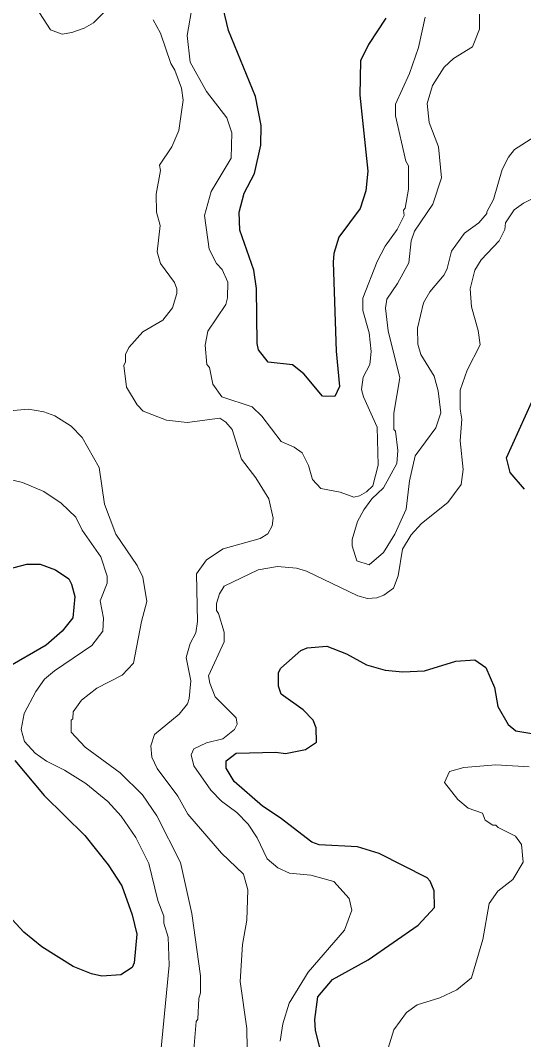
# Model space of a CAD drawing. Extents: x 447.8 to 473.9, y 7733.1 to 7760.8.
# Drawn here: x 459.744 to 460.666, y 7754.634 to 7756.505 of the extents above; entities that cross this region are included whole.
import ezdxf

# ---------------------------------------------------------------- set-up
doc = ezdxf.new("R2010")
doc.units = 0
doc.header["$LTSCALE"] = 0.032
doc.layers.add('1', color=7, linetype='Continuous', lineweight=25)
doc.layers.add('2', color=7, linetype='Continuous', lineweight=13)

msp = doc.modelspace()

# ---------------------------------------------------------------- linework, layer by layer
at = {"layer": '1'}
for points in [[(460.4139, 7756.5095), (460.3822, 7756.461), (460.3675, 7756.431), (460.3658, 7756.3684), (460.381, 7756.2285), (460.3769, 7756.1926), (460.3667, 7756.1599), (460.3275, 7756.1077), (460.3185, 7756.0776), (460.317, 7756.0615), (460.3226, 7755.898), (460.3289, 7755.833), (460.32, 7755.8151), (460.2975, 7755.8152), (460.2634, 7755.8564), (460.2423, 7755.8733), (460.1979, 7755.878), (460.1803, 7755.9008), (460.1776, 7755.9124), (460.1767, 7756.0134), (460.1719, 7756.0471), (460.1462, 7756.1203), (460.1447, 7756.1536), (460.1541, 7756.1882), (460.1727, 7756.2241), (460.1846, 7756.2763), (460.1854, 7756.3123), (460.1748, 7756.3656), (460.125, 7756.4869), (460.1126, 7756.5409)], [(460.6678, 7755.6445), (460.6416, 7755.6756), (460.6352, 7755.702), (460.6815, 7755.805)], [(459.7206, 7755.498), (459.7551, 7755.5071), (459.7795, 7755.5071), (459.8079, 7755.4967), (459.8321, 7755.4803), (459.8374, 7755.4706), (459.8432, 7755.4478), (459.8395, 7755.4083), (459.8204, 7755.3843), (459.7908, 7755.3586), (459.717, 7755.3155)], [(460.321, 7754.5097), (460.2849, 7754.6507), (460.2833, 7754.6711), (460.2889, 7754.7128), (460.3162, 7754.7448), (460.3815, 7754.7808), (460.4728, 7754.8444), (460.503, 7754.8768), (460.5021, 7754.9075), (460.4948, 7754.9251), (460.4894, 7754.9312), (460.4014, 7754.9756), (460.3618, 7754.9883), (460.2913, 7754.9917), (460.278, 7754.9968), (460.2202, 7755.0412), (460.1873, 7755.0628), (460.1355, 7755.1081), (460.1209, 7755.1324), (460.1207, 7755.1458), (460.1395, 7755.1598), (460.2123, 7755.1616), (460.2299, 7755.1593), (460.2667, 7755.1666), (460.2866, 7755.1802), (460.286, 7755.2065), (460.2807, 7755.2208), (460.2621, 7755.2398), (460.2216, 7755.2686), (460.2168, 7755.2828), (460.2168, 7755.308), (460.2214, 7755.3162), (460.2577, 7755.3484), (460.2697, 7755.3532), (460.3053, 7755.3563), (460.3415, 7755.3422), (460.3784, 7755.3223), (460.4127, 7755.3123), (460.4452, 7755.3093), (460.4844, 7755.3115), (460.5422, 7755.3292), (460.5771, 7755.3313), (460.5974, 7755.3171), (460.6128, 7755.2808), (460.6193, 7755.2455), (460.6382, 7755.2125), (460.6522, 7755.2013), (460.6961, 7755.1938)], [(459.7331, 7755.1467), (459.787, 7755.0823), (459.8614, 7755.0087), (459.9044, 7754.9548), (459.9293, 7754.9164), (459.9488, 7754.8635), (459.957, 7754.8278), (459.9523, 7754.7749), (459.9483, 7754.7668), (459.9278, 7754.7528), (459.8926, 7754.7505), (459.8738, 7754.7548), (459.8405, 7754.7683), (459.7829, 7754.8044), (459.7497, 7754.8312), (459.7216, 7754.8623)]]:
    msp.add_lwpolyline(points, dxfattribs=at)
at = {"layer": '2'}
for points in [[(460.0595, 7756.5374), (460.0493, 7756.4778), (460.0551, 7756.4286), (460.0846, 7756.3748), (460.122, 7756.3262), (460.1315, 7756.2991), (460.1299, 7756.2522), (460.0932, 7756.1913), (460.0814, 7756.1471), (460.0899, 7756.0851), (460.1034, 7756.0592), (460.1134, 7756.0478), (460.1237, 7756.0247), (460.1236, 7755.9961), (460.1206, 7755.984), (460.0874, 7755.9346), (460.0822, 7755.9094), (460.0852, 7755.8737), (460.0901, 7755.8683), (460.0966, 7755.8378), (460.1128, 7755.8143), (460.1684, 7755.7962)], [(459.7721, 7756.5294), (459.7989, 7756.4881), (459.8203, 7756.4803), (459.8377, 7756.4829), (459.8603, 7756.4911), (459.8774, 7756.5009), (459.9124, 7756.5358)], [(459.9872, 7756.5062), (460.0002, 7756.4822), (460.0193, 7756.4264), (460.027, 7756.4139), (460.0387, 7756.3812), (460.042, 7756.3591), (460.0343, 7756.3034), (460.0211, 7756.2735), (459.9989, 7756.2395), (460.0003, 7756.2296), (459.9924, 7756.1864), (459.9931, 7756.1533), (459.9996, 7756.1286), (459.9941, 7756.0802), (460.0003, 7756.059), (460.0262, 7756.0244), (460.0307, 7756.0126), (460.0307, 7756.0041), (460.0226, 7755.9779), (460.0048, 7755.955)], [(460.2719, 7755.6882), (460.2795, 7755.6624), (460.2944, 7755.6462), (460.3298, 7755.6394), (460.3549, 7755.6301), (460.3656, 7755.6324), (460.378, 7755.6397), (460.3898, 7755.6511), (460.3995, 7755.6889), (460.3978, 7755.7588), (460.3725, 7755.8142), (460.3691, 7755.8275), (460.3723, 7755.8506), (460.3847, 7755.8734), (460.3866, 7755.8977), (460.3833, 7755.9316), (460.3715, 7755.9726), (460.3715, 7755.9953), (460.3977, 7756.063), (460.4128, 7756.0908), (460.4348, 7756.1213), (460.4473, 7756.1471), (460.4463, 7756.1567), (460.4494, 7756.1609), (460.4555, 7756.1958), (460.4555, 7756.2382), (460.4503, 7756.2468), (460.4316, 7756.33), (460.4315, 7756.3513), (460.457, 7756.4078), (460.4739, 7756.4557), (460.486, 7756.5111)], [(460.5854, 7756.5168), (460.5854, 7756.4895), (460.5729, 7756.4567), (460.5376, 7756.4356), (460.5209, 7756.4195), (460.4991, 7756.386), (460.4894, 7756.3527), (460.4933, 7756.318), (460.5101, 7756.2734), (460.5156, 7756.2166), (460.4997, 7756.1677), (460.4664, 7756.1185), (460.4605, 7756.1006), (460.4557, 7756.0605), (460.4351, 7756.0223), (460.4158, 7755.9938), (460.4132, 7755.9773), (460.4179, 7755.9356), (460.4395, 7755.8493), (460.4284, 7755.7841), (460.4284, 7755.7544), (460.4315, 7755.7514), (460.4355, 7755.7159), (460.4337, 7755.6918), (460.4093, 7755.6469), (460.3878, 7755.6269), (460.3732, 7755.6071), (460.3617, 7755.5854), (460.3523, 7755.5524), (460.3523, 7755.5409), (460.3605, 7755.5134), (460.3831, 7755.5056), (460.4096, 7755.5282), (460.4301, 7755.5619), (460.4508, 7755.608), (460.457, 7755.6599), (460.4677, 7755.7059), (460.5053, 7755.7573), (460.5146, 7755.7851), (460.51, 7755.8253), (460.5025, 7755.8524)], [(460.483, 7755.9869), (460.4947, 7756.0071), (460.5207, 7756.0381), (460.5263, 7756.0496), (460.5339, 7756.082), (460.5583, 7756.1148), (460.5841, 7756.1336), (460.5992, 7756.1507), (460.5987, 7756.1539), (460.6115, 7756.1768), (460.627, 7756.2315), (460.6385, 7756.2545), (460.6496, 7756.2686), (460.6851, 7756.2907), (460.7031, 7756.3119), (460.7105, 7756.3301), (460.7119, 7756.3509), (460.7206, 7756.3868), (460.7549, 7756.4248), (460.7634, 7756.4482), (460.7689, 7756.5152)], [(460.6845, 7756.1787), (460.666, 7756.1701), (460.649, 7756.1576), (460.6335, 7756.134), (460.6317, 7756.1212), (460.6216, 7756.1008), (460.5886, 7756.0659), (460.5771, 7756.0467), (460.5687, 7756.0128), (460.5706, 7755.9797), (460.5831, 7755.9361), (460.5868, 7755.9099), (460.563, 7755.863), (460.5503, 7755.8265), (460.5503, 7755.7918), (460.5533, 7755.7732), (460.5503, 7755.7335), (460.5557, 7755.6807), (460.5519, 7755.6532), (460.5274, 7755.62), (460.479, 7755.5817), (460.4605, 7755.5609), (460.4445, 7755.5346), (460.4364, 7755.4855), (460.4276, 7755.4629), (460.4101, 7755.4501), (460.3972, 7755.4453), (460.3803, 7755.4439), (460.3622, 7755.4488), (460.2682, 7755.4941), (460.25, 7755.4999), (460.2148, 7755.503), (460.1799, 7755.4966), (460.1175, 7755.4669), (460.1085, 7755.4527), (460.103, 7755.4349), (460.103, 7755.4221), (460.1069, 7755.4167)], [(460.5025, 7755.8524), (460.4782, 7755.8917), (460.4725, 7755.9108), (460.4717, 7755.9403), (460.483, 7755.9869)], [(460.0048, 7755.955), (459.9682, 7755.9336), (459.9422, 7755.905), (459.9363, 7755.892), (459.9361, 7755.8786), (459.933, 7755.8719)], [(459.933, 7755.8719), (459.9384, 7755.8321), (459.9579, 7755.7995), (459.9688, 7755.788), (460.0112, 7755.7717), (460.0495, 7755.7672), (460.109, 7755.7749), (460.1205, 7755.7676), (460.1317, 7755.7545), (460.1493, 7755.6998), (460.1754, 7755.6656), (460.199, 7755.6273), (460.2072, 7755.5913), (460.2055, 7755.5773), (460.1971, 7755.563), (460.1835, 7755.5544), (460.1156, 7755.5351), (460.085, 7755.5148), (460.0667, 7755.4892), (460.0685, 7755.4017), (460.0653, 7755.3812), (460.0549, 7755.3612), (460.0477, 7755.3357), (460.0564, 7755.2927), (460.0532, 7755.2602), (460.0499, 7755.2508), (460.0347, 7755.2314), (459.9895, 7755.1941), (459.9827, 7755.1737), (459.9846, 7755.153), (459.9941, 7755.1318), (460.0321, 7755.081), (460.0504, 7755.0479), (460.1121, 7754.9762), (460.1528, 7754.9382), (460.1606, 7754.9092), (460.1591, 7754.8537), (460.1511, 7754.8089), (460.1463, 7754.7409), (460.159, 7754.6548), (460.1607, 7754.5414)], [(459.7868, 7755.787), (459.7585, 7755.7917), (459.7095, 7755.7876), (459.6527, 7755.7726), (459.528, 7755.7221), (459.4933, 7755.7164)], [(460.1684, 7755.7962), (460.1864, 7755.7787), (460.2218, 7755.7323), (460.2454, 7755.7219), (460.2606, 7755.7113), (460.2719, 7755.6882)], [(460.0613, 7754.6085), (460.0661, 7754.6677), (460.0692, 7754.6714), (460.0709, 7754.7097), (460.074, 7754.7201), (460.0741, 7754.751), (460.0581, 7754.8656), (460.037, 7754.9591), (459.9938, 7755.0453), (459.9676, 7755.0837), (459.9263, 7755.1242), (459.8622, 7755.1708), (459.8368, 7755.1988), (459.8369, 7755.2207), (459.84, 7755.2229), (459.8401, 7755.2358), (459.8558, 7755.2576), (459.8835, 7755.2794), (459.9303, 7755.3031), (459.9512, 7755.325), (459.9657, 7755.402), (459.9754, 7755.4382), (459.9681, 7755.4834), (459.9574, 7755.5049), (459.9184, 7755.5619), (459.8978, 7755.6174), (459.8881, 7755.6848), (459.857, 7755.7394), (459.8365, 7755.7607), (459.8066, 7755.7796), (459.7868, 7755.787)], [(459.7146, 7755.6651), (459.7473, 7755.6569), (459.7865, 7755.6405), (459.8186, 7755.6191), (459.845, 7755.5935), (459.857, 7755.5695), (459.8912, 7755.5203), (459.9026, 7755.4851), (459.9025, 7755.4723), (459.8898, 7755.4398), (459.8961, 7755.4077), (459.8945, 7755.3841), (459.8747, 7755.3575), (459.8058, 7755.3112), (459.7878, 7755.2961), (459.772, 7755.2734), (459.7503, 7755.2331), (459.7447, 7755.2034), (459.7509, 7755.1813), (459.7704, 7755.16), (459.7913, 7755.1452), (459.8242, 7755.1287), (459.8638, 7755.1041), (459.9037, 7755.0714), (459.9283, 7755.0444), (459.9554, 7755.0053), (459.9792, 7754.9575), (459.9956, 7754.8896), (460.0067, 7754.8608), (460.0068, 7754.8477), (460.0147, 7754.8223), (460.0163, 7754.771), (459.9979, 7754.5805)], [(460.1069, 7755.4167), (460.1171, 7755.3824), (460.1172, 7755.3642), (460.0887, 7755.3023), (460.0911, 7755.2887), (460.1009, 7755.2636)], [(460.1009, 7755.2636), (460.1393, 7755.2252), (460.1411, 7755.2133), (460.1362, 7755.2034), (460.1147, 7755.1864), (460.0849, 7755.1791), (460.0614, 7755.168), (460.0566, 7755.1572), (460.0616, 7755.1371), (460.0925, 7755.0919), (460.1124, 7755.0722), (460.1402, 7755.0512), (460.1611, 7755.0296), (460.1775, 7755.0049), (460.196, 7754.9661), (460.2158, 7754.9497), (460.2368, 7754.9399), (460.2759, 7754.9363), (460.3182, 7754.9243), (460.3464, 7754.8931), (460.3511, 7754.8719), (460.3381, 7754.8351), (460.2715, 7754.7578), (460.2363, 7754.7013), (460.2246, 7754.6632), (460.2201, 7754.6313)], [(460.6769, 7755.135), (460.6155, 7755.1385), (460.5566, 7755.1336), (460.5304, 7755.1264), (460.5215, 7755.1062), (460.5456, 7755.0751), (460.5649, 7755.0592), (460.5908, 7755.0501), (460.596, 7755.037), (460.6097, 7755.028), (460.6156, 7755.0278), (460.6196, 7755.0234), (460.6514, 7755.0074), (460.6623, 7754.9925)], [(460.6623, 7754.9925), (460.6656, 7754.96), (460.6469, 7754.9282), (460.6194, 7754.9069), (460.6034, 7754.8841), (460.5918, 7754.8179)], [(460.5918, 7754.8179), (460.5709, 7754.7473), (460.5438, 7754.7253), (460.5127, 7754.7108), (460.4714, 7754.6982), (460.4515, 7754.6838), (460.4285, 7754.6521), (460.4074, 7754.5847)]]:
    msp.add_lwpolyline(points, dxfattribs=at)

doc.saveas('drawing.dxf')
